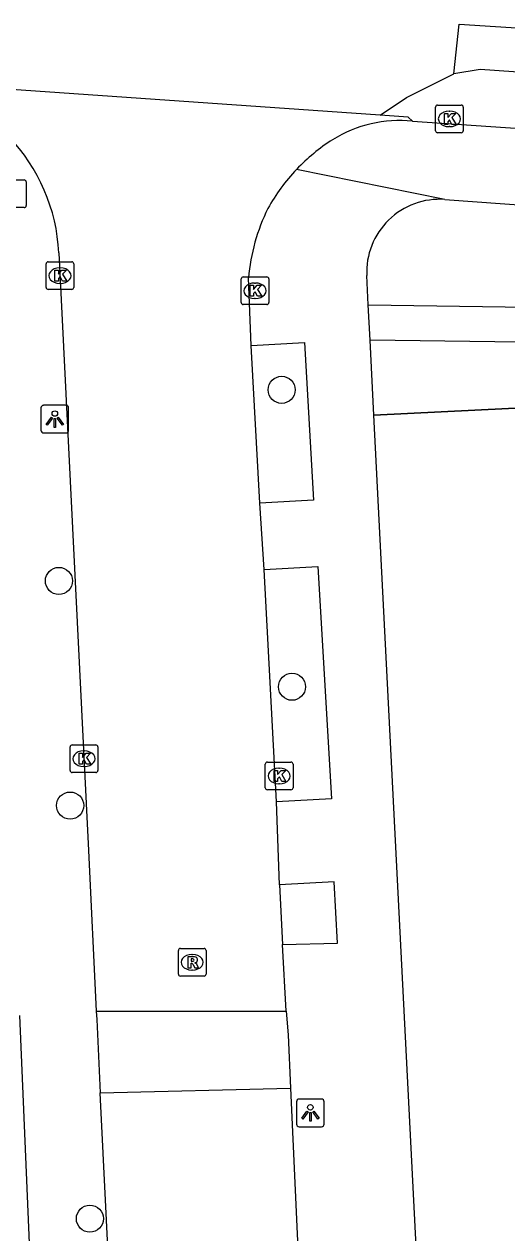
# Model space of a CAD drawing. Extents: x 161084 to 161928, y 385355 to 386522.
# Drawn here: x 161313.99 to 161331.43, y 386112.01 to 386155.68 of the extents above; entities that cross this region are included whole.
import ezdxf

# ---------------------------------------------------------------- set-up
doc = ezdxf.new("R2010")
doc.units = 0
for name, color, linetype in [('IMGEO_Boom', 7, 'Continuous'), ('IMGEO_Brandkraan', 7, 'Continuous'), ('IMGEO_Groenvoorziening', 7, 'Continuous'), ('IMGEO_Hek', 7, 'Continuous'), ('IMGEO_Kolk', 7, 'Continuous'), ('IMGEO_Lichtpunt', 7, 'Continuous'), ('IMGEO_Rijbaan_lokaal_gesloten', 7, 'Continuous'), ('IMGEO_Rijbaan_lokaal_open', 7, 'Continuous'), ('IMGEO_Rioolput', 7, 'Continuous'), ('IMGEO_Voetpad_open', 7, 'Continuous')]:
    doc.layers.add(name, color=color, linetype=linetype)

msp = doc.modelspace()

# ---------------------------------------------------------------- linework, layer by layer
at = {"layer": 'IMGEO_Boom'}
for centre in [(161323.299, 386142.465), (161315.249, 386135.563), (161323.67, 386131.739), (161315.655, 386127.447), (161316.369, 386112.523)]:
    msp.add_circle(centre, 0.489, dxfattribs=at)
at = {"layer": 'IMGEO_Brandkraan'}
for p, q in [((161313.142, 386150.049), (161313.994, 386150.049)), ((161314.068, 386149.975), (161314.068, 386149.123)), ((161313.994, 386149.049), (161313.142, 386149.049))]:
    msp.add_line(p, q, dxfattribs=at)
for points in [[(161313.142, 386150.049), (161313.994, 386150.049)], [(161314.068, 386149.975), (161314.068, 386149.123)], [(161313.994, 386149.049), (161313.142, 386149.049)]]:
    msp.add_lwpolyline(points, dxfattribs=at)
for centre, start, end in [((161313.992, 386149.973), 1.552, 88.448), ((161313.992, 386149.973), 1.552, 88.448), ((161313.992, 386149.125), 271.552, 358.448), ((161313.992, 386149.125), 271.552, 358.448)]:
    msp.add_arc(centre, 0.0765, start, end, dxfattribs=at)
at = {"layer": 'IMGEO_Groenvoorziening'}
msp.add_lwpolyline([(161360.195, 386143.207), (161326.629, 386141.553)], dxfattribs=at)
at = {"layer": 'IMGEO_Hek'}
msp.add_lwpolyline([(161326.629, 386141.553), (161360.195, 386143.207)], dxfattribs=at)
at = {"layer": 'IMGEO_Kolk'}
for p, q in [((161328.859, 386151.828), (161328.859, 386152.68)), ((161328.934, 386152.754), (161329.786, 386152.754)), ((161329.347, 386152.534), (161329.372, 386152.534)), ((161329.86, 386152.68), (161329.86, 386151.828)), ((161329.37, 386151.974), (161329.345, 386151.974)), ((161329.786, 386151.754), (161328.934, 386151.754)), ((161314.787, 386146.165), (161314.787, 386147.017)), ((161314.862, 386147.091), (161315.714, 386147.091)), ((161315.275, 386146.871), (161315.3, 386146.871)), ((161315.788, 386147.017), (161315.788, 386146.165)), ((161315.298, 386146.311), (161315.273, 386146.311)), ((161321.834, 386145.619), (161321.834, 386146.471)), ((161321.909, 386146.545), (161322.761, 386146.545)), ((161322.322, 386146.325), (161322.347, 386146.325)), ((161322.835, 386146.471), (161322.835, 386145.619)), ((161315.714, 386146.091), (161314.862, 386146.091)), ((161322.761, 386145.545), (161321.909, 386145.545)), ((161322.345, 386145.765), (161322.32, 386145.765)), ((161315.655, 386128.713), (161315.655, 386129.565)), ((161315.73, 386129.639), (161316.582, 386129.639)), ((161316.143, 386129.419), (161316.168, 386129.419)), ((161316.656, 386129.565), (161316.656, 386128.713)), ((161316.166, 386128.859), (161316.141, 386128.859)), ((161322.707, 386128.09), (161322.707, 386128.942)), ((161322.782, 386129.016), (161323.634, 386129.016)), ((161323.708, 386128.942), (161323.708, 386128.09)), ((161316.582, 386128.639), (161315.73, 386128.639)), ((161323.195, 386128.796), (161323.22, 386128.796)), ((161323.634, 386128.016), (161322.782, 386128.016)), ((161323.218, 386128.236), (161323.193, 386128.236))]:
    msp.add_line(p, q, dxfattribs=at)
for points in [[(161328.859, 386151.828), (161328.859, 386152.68)], [(161328.934, 386152.754), (161329.786, 386152.754)], [(161329.18, 386152.454), (161329.303, 386152.454), (161329.303, 386152.303), (161329.433, 386152.454), (161329.597, 386152.454), (161329.451, 386152.303), (161329.604, 386152.054), (161329.452, 386152.054), (161329.367, 386152.218), (161329.303, 386152.151), (161329.303, 386152.054), (161329.18, 386152.054), (161329.18, 386152.454)], [(161329.86, 386152.68), (161329.86, 386151.828)], [(161329.786, 386151.754), (161328.934, 386151.754)], [(161314.787, 386146.165), (161314.787, 386147.017)], [(161314.862, 386147.091), (161315.714, 386147.091)], [(161315.108, 386146.791), (161315.231, 386146.791), (161315.231, 386146.64), (161315.361, 386146.791), (161315.525, 386146.791), (161315.379, 386146.64), (161315.532, 386146.391), (161315.38, 386146.391), (161315.295, 386146.555), (161315.231, 386146.488), (161315.231, 386146.391), (161315.108, 386146.391), (161315.108, 386146.791)], [(161315.788, 386147.017), (161315.788, 386146.165)], [(161321.834, 386145.619), (161321.834, 386146.471)], [(161321.909, 386146.545), (161322.761, 386146.545)], [(161322.835, 386146.471), (161322.835, 386145.619)], [(161315.714, 386146.091), (161314.862, 386146.091)], [(161322.155, 386146.245), (161322.278, 386146.245), (161322.278, 386146.094), (161322.408, 386146.245), (161322.572, 386146.245), (161322.426, 386146.094), (161322.579, 386145.845), (161322.427, 386145.845), (161322.342, 386146.009), (161322.278, 386145.942), (161322.278, 386145.845), (161322.155, 386145.845), (161322.155, 386146.245)], [(161322.761, 386145.545), (161321.909, 386145.545)], [(161315.655, 386128.713), (161315.655, 386129.565)], [(161315.73, 386129.639), (161316.582, 386129.639)], [(161315.976, 386129.339), (161316.099, 386129.339), (161316.099, 386129.188), (161316.229, 386129.339), (161316.393, 386129.339), (161316.247, 386129.188), (161316.4, 386128.939), (161316.248, 386128.939), (161316.163, 386129.103), (161316.099, 386129.036), (161316.099, 386128.939), (161315.976, 386128.939), (161315.976, 386129.339)], [(161316.656, 386129.565), (161316.656, 386128.713)], [(161322.707, 386128.09), (161322.707, 386128.942)], [(161322.782, 386129.016), (161323.634, 386129.016)], [(161323.708, 386128.942), (161323.708, 386128.09)], [(161316.582, 386128.639), (161315.73, 386128.639)], [(161323.028, 386128.716), (161323.151, 386128.716), (161323.151, 386128.565), (161323.281, 386128.716), (161323.445, 386128.716), (161323.299, 386128.565), (161323.452, 386128.316), (161323.3, 386128.316), (161323.215, 386128.48), (161323.151, 386128.413), (161323.151, 386128.316), (161323.028, 386128.316), (161323.028, 386128.716)], [(161323.634, 386128.016), (161322.782, 386128.016)]]:
    msp.add_lwpolyline(points, dxfattribs=at)
for centre, start, end in [((161328.936, 386152.678), 91.552, 178.448), ((161328.936, 386152.678), 91.552, 178.448), ((161329.784, 386152.678), 1.552, 88.448), ((161329.784, 386152.678), 1.552, 88.448), ((161328.936, 386151.83), 181.552, 268.448), ((161328.936, 386151.83), 181.552, 268.448), ((161329.784, 386151.83), 271.552, 358.448), ((161329.784, 386151.83), 271.552, 358.448), ((161314.864, 386147.015), 91.552, 178.448), ((161314.864, 386147.015), 91.552, 178.448), ((161315.712, 386147.015), 1.552, 88.448), ((161315.712, 386147.015), 1.552, 88.448), ((161321.911, 386146.469), 91.552, 178.448), ((161321.911, 386146.469), 91.552, 178.448), ((161322.759, 386146.469), 1.552, 88.448), ((161322.759, 386146.469), 1.552, 88.448), ((161314.864, 386146.167), 181.552, 268.448), ((161314.864, 386146.167), 181.552, 268.448), ((161315.712, 386146.167), 271.552, 358.448), ((161315.712, 386146.167), 271.552, 358.448), ((161321.911, 386145.621), 181.552, 268.448), ((161321.911, 386145.621), 181.552, 268.448), ((161322.759, 386145.621), 271.552, 358.448), ((161322.759, 386145.621), 271.552, 358.448), ((161315.732, 386129.563), 91.552, 178.448), ((161315.732, 386129.563), 91.552, 178.448), ((161316.58, 386129.563), 1.552, 88.448), ((161316.58, 386129.563), 1.552, 88.448), ((161322.784, 386128.94), 91.552, 178.448), ((161322.784, 386128.94), 91.552, 178.448), ((161323.632, 386128.94), 1.552, 88.448), ((161323.632, 386128.94), 1.552, 88.448), ((161315.732, 386128.715), 181.552, 268.448), ((161315.732, 386128.715), 181.552, 268.448), ((161316.58, 386128.715), 271.552, 358.448), ((161316.58, 386128.715), 271.552, 358.448), ((161322.784, 386128.092), 181.552, 268.448), ((161322.784, 386128.092), 181.552, 268.448), ((161323.632, 386128.092), 271.552, 358.448), ((161323.632, 386128.092), 271.552, 358.448)]:
    msp.add_arc(centre, 0.0765, start, end, dxfattribs=at)
for centre, major_axis, ratio, start_param, end_param in [((161329.346, 386152.254), (-0.387, 0.002), 0.722429, 4.712389, 7.853982), ((161329.371, 386152.254), (-0.39, 0.002), 0.717154, 1.570796, 4.712389), ((161315.274, 386146.591), (-0.387, 0.002), 0.722429, 4.712389, 7.853982), ((161315.299, 386146.591), (-0.39, 0.002), 0.717154, 1.570796, 4.712389), ((161322.321, 386146.045), (-0.387, 0.002), 0.722429, 4.712389, 7.853982), ((161322.346, 386146.045), (-0.39, 0.002), 0.717154, 1.570796, 4.712389), ((161316.142, 386129.139), (-0.387, 0.002), 0.722429, 4.712389, 7.853982), ((161316.167, 386129.139), (-0.39, 0.002), 0.717154, 1.570796, 4.712389), ((161323.194, 386128.516), (-0.387, 0.002), 0.722429, 4.712389, 7.853982), ((161323.219, 386128.516), (-0.39, 0.002), 0.717154, 1.570796, 4.712389)]:
    msp.add_ellipse(centre, major_axis=major_axis, ratio=ratio, start_param=start_param, end_param=end_param, dxfattribs=at)
at = {"layer": 'IMGEO_Lichtpunt'}
for p, q in [((161314.602, 386141.811), (161314.602, 386141.004)), ((161314.602, 386141.811), (161314.602, 386141.004)), ((161315.504, 386141.906), (161314.696, 386141.906)), ((161315.504, 386141.906), (161314.696, 386141.906)), ((161315.598, 386141.004), (161315.598, 386141.811)), ((161315.598, 386141.004), (161315.598, 386141.811)), ((161314.696, 386140.91), (161315.504, 386140.91)), ((161314.696, 386140.91), (161315.504, 386140.91)), ((161323.837, 386116.747), (161323.837, 386115.94)), ((161323.837, 386116.747), (161323.837, 386115.94)), ((161324.739, 386116.842), (161323.931, 386116.842)), ((161324.739, 386116.842), (161323.931, 386116.842)), ((161324.833, 386115.94), (161324.833, 386116.747)), ((161324.833, 386115.94), (161324.833, 386116.747)), ((161323.931, 386115.846), (161324.739, 386115.846)), ((161323.931, 386115.846), (161324.739, 386115.846))]:
    msp.add_line(p, q, dxfattribs=at)
for points in [[(161314.976, 386141.475), (161315.015, 386141.447), (161314.827, 386141.185), (161314.789, 386141.212), (161314.976, 386141.475)], [(161315.188, 386141.447), (161315.226, 386141.474), (161315.413, 386141.212), (161315.374, 386141.184), (161315.188, 386141.447)], [(161315.078, 386141.427), (161315.125, 386141.427), (161315.125, 386141.105), (161315.078, 386141.105), (161315.078, 386141.427)], [(161324.211, 386116.411), (161324.25, 386116.383), (161324.062, 386116.121), (161324.024, 386116.148), (161324.211, 386116.411)], [(161324.313, 386116.363), (161324.36, 386116.363), (161324.36, 386116.041), (161324.313, 386116.041), (161324.313, 386116.363)], [(161324.423, 386116.383), (161324.461, 386116.41), (161324.648, 386116.148), (161324.609, 386116.12), (161324.423, 386116.383)]]:
    msp.add_lwpolyline(points, dxfattribs=at)
for centre in [(161315.101, 386141.609), (161324.336, 386116.545)]:
    msp.add_circle(centre, 0.0994, dxfattribs=at)
for centre, start, end in [((161314.696, 386141.811), 90, 180), ((161314.696, 386141.811), 90, 180), ((161315.504, 386141.811), 0, 90), ((161315.504, 386141.811), 0, 90), ((161314.696, 386141.004), 180, 270), ((161314.696, 386141.004), 180, 270), ((161315.504, 386141.004), 270, 0), ((161315.504, 386141.004), 270, 360), ((161323.931, 386116.747), 90, 180), ((161323.931, 386116.747), 90, 180), ((161324.739, 386116.747), 0, 90), ((161324.739, 386116.747), 0, 90), ((161323.931, 386115.94), 180, 270), ((161323.931, 386115.94), 180, 270), ((161324.739, 386115.94), 270, 0), ((161324.739, 386115.94), 270, 360)]:
    msp.add_arc(centre, 0.0946, start, end, dxfattribs=at)
at = {"layer": 'IMGEO_Rijbaan_lokaal_gesloten'}
for points in [[(161329.521, 386153.877), (161329.71, 386155.676), (161372.882, 386152.906), (161383.343, 386150.824), (161383.287, 386149.19)], [(161326.862, 386152.384), (161327.808, 386153.025), (161329.521, 386153.877)], [(161383.287, 386149.19), (161373.616, 386151.096), (161333.734, 386153.806), (161330.468, 386154.043), (161329.521, 386153.877)], [(161326.862, 386152.384), (161311.447, 386153.461)]]:
    msp.add_lwpolyline(points, dxfattribs=at)
at = {"layer": 'IMGEO_Rijbaan_lokaal_open'}
for points in [[(161328.025, 386152.175), (161327.875, 386152.313), (161326.862, 386152.384)], [(161315.248, 386147.415), (161316.313, 386125.821), (161316.6, 386120.02)], [(161322.2, 386144.068), (161322.098, 386146.508)], [(161322.511, 386138.373), (161322.2, 386144.068)], [(161322.66, 386135.974), (161322.511, 386138.373)], [(161323.107, 386127.582), (161322.66, 386135.974)], [(161323.223, 386124.587), (161323.107, 386127.582)], [(161323.223, 386124.587), (161323.334, 386122.432)], [(161323.457, 386120.025), (161323.334, 386122.432)], [(161316.6, 386120.02), (161323.457, 386120.025)], [(161316.6, 386120.02), (161316.614, 386119.719), (161316.746, 386117.07)], [(161323.457, 386120.025), (161323.528, 386119.169), (161323.621, 386117.24)], [(161316.746, 386117.07), (161323.621, 386117.24)], [(161320.272, 386048.078), (161320.3, 386048.876), (161320.201, 386050.813), (161319.946, 386055.681), (161319.68, 386060.686), (161319.318, 386067.515), (161317.522, 386101.325), (161316.746, 386117.07)], [(161323.621, 386117.24), (161324.022, 386108.291)]]:
    msp.add_lwpolyline(points, dxfattribs=at)
for centre, radius, start, end in [((161327.577, 386147.563), 4.634, 84.4503, 121.7562), ((161308.701, 386147.087), 6.555, 2.8715, 43.7525), ((161328.959, 386145.554), 7.071, 122.7137, 136.4102), ((161328.881, 386145.63), 6.962, 136.42, 150.886), ((161329.137, 386145.894), 7.065, 153.7665, 175.0134)]:
    msp.add_arc(centre, radius, start, end, dxfattribs=at)
at = {"layer": 'IMGEO_Rioolput'}
for p, q in [((161319.64, 386122.286), (161320.492, 386122.286)), ((161319.565, 386121.36), (161319.565, 386122.212)), ((161320.053, 386122.066), (161320.078, 386122.066)), ((161320.566, 386122.212), (161320.566, 386121.36)), ((161320.076, 386121.506), (161320.051, 386121.506)), ((161320.492, 386121.286), (161319.64, 386121.286))]:
    msp.add_line(p, q, dxfattribs=at)
for points in [[(161319.64, 386122.286), (161320.492, 386122.286)], [(161319.565, 386121.36), (161319.565, 386122.212)], [(161320.154, 386121.984), (161319.902, 386121.986), (161319.902, 386121.586)], [(161320.08, 386121.905), (161320.026, 386121.905), (161320.026, 386121.824)], [(161320.566, 386122.212), (161320.566, 386121.36)], [(161319.902, 386121.586), (161320.026, 386121.586), (161320.026, 386121.748), (161320.037, 386121.748)], [(161320.026, 386121.824), (161320.078, 386121.824)], [(161320.084, 386121.719), (161320.155, 386121.586), (161320.295, 386121.586), (161320.23, 386121.712)], [(161320.492, 386121.286), (161319.64, 386121.286)]]:
    msp.add_lwpolyline(points, dxfattribs=at)
for centre, radius, start, end in [((161319.642, 386122.21), 0.0765, 91.552, 178.448), ((161319.642, 386122.21), 0.0765, 91.552, 178.448), ((161320.49, 386122.21), 0.0765, 1.552, 88.448), ((161320.49, 386122.21), 0.0765, 1.552, 88.448), ((161320.062, 386122.013), 0.19, 274.7715, 282.9687), ((161320.086, 386121.809), 0.0964, 77.0061, 93.1865), ((161320.1, 386121.866), 0.0378, 276.6634, 79.6772), ((161320.153, 386121.874), 0.109, 350.3612, 89.416), ((161320.151, 386121.874), 0.112, 277.5842, 350.9817), ((161320.036, 386121.695), 0.0533, 26.0293, 88.6989), ((161320.135, 386121.659), 0.108, 29.5134, 73.7905), ((161319.642, 386121.362), 0.0765, 181.552, 268.448), ((161319.642, 386121.362), 0.0765, 181.552, 268.448), ((161320.49, 386121.362), 0.0765, 271.552, 358.448), ((161320.49, 386121.362), 0.0765, 271.552, 358.448)]:
    msp.add_arc(centre, radius, start, end, dxfattribs=at)
for centre, major_axis, ratio, start_param, end_param in [((161320.052, 386121.786), (-0.387, 0.002), 0.722429, 4.712389, 7.853982), ((161320.077, 386121.786), (-0.39, 0.002), 0.717154, 1.570796, 4.712389)]:
    msp.add_ellipse(centre, major_axis=major_axis, ratio=ratio, start_param=start_param, end_param=end_param, dxfattribs=at)
at = {"layer": 'IMGEO_Voetpad_open'}
for points in [[(161328.025, 386152.175), (161348.894, 386150.753), (161371.482, 386149.183), (161377.98, 386148.853)], [(161329.193, 386149.342), (161323.838, 386150.429)], [(161329.193, 386149.342), (161360.035, 386147.116)], [(161326.427, 386145.537), (161326.373, 386146.591)], [(161326.491, 386144.261), (161326.427, 386145.537)], [(161326.427, 386145.537), (161335.501, 386145.4), (161335.504, 386144.14), (161326.491, 386144.261)], [(161322.2, 386144.068), (161324.127, 386144.171), (161324.449, 386138.477), (161322.511, 386138.373)], [(161326.629, 386141.553), (161326.491, 386144.261)], [(161331.2, 386051.66), (161328.778, 386099.301), (161328.624, 386102.307), (161326.629, 386141.553)], [(161322.66, 386135.974), (161324.604, 386136.078), (161325.094, 386127.695), (161323.107, 386127.582)], [(161323.334, 386122.432), (161325.321, 386122.481), (161325.192, 386124.693), (161323.223, 386124.587)], [(161317.411, 386044.073), (161314.902, 386094.903), (161313.837, 386119.861)]]:
    msp.add_lwpolyline(points, dxfattribs=at)
msp.add_arc((161329.002, 386146.717), 2.632, 85.8341, 182.7467, dxfattribs=at)

doc.saveas('drawing.dxf')
